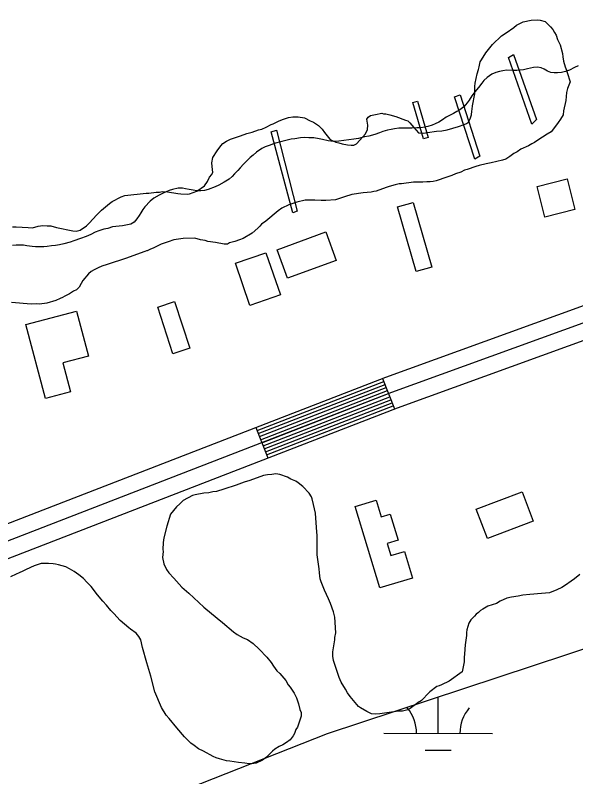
# Model space of a CAD drawing. Extents: x 3161514 to 3199414, y 831166 to 856601.
# Drawn here: x 3194912 to 3195427, y 850875 to 851576 of the extents above; entities that cross this region are included whole.
import ezdxf

# ---------------------------------------------------------------- set-up
doc = ezdxf.new("R2010")
doc.units = 0
for name, color, linetype in [('V-BLDG-OTLN', 7, 'Continuous'), ('V-CHAN-DOCK', 7, 'Continuous'), ('V-ROAD-CNTR', 7, 'Continuous'), ('V-SITE-VEGE', 7, 'Continuous'), ('V-TOPO-SHOR', 7, 'Continuous'), ('V-WETL-SWMP', 7, 'Continuous')]:
    doc.layers.add(name, color=color, linetype=linetype)

msp = doc.modelspace()

# ---------------------------------------------------------------- linework, layer by layer
at = {"layer": 'V-BLDG-OTLN'}
for points in [[(3195426.58, 851397), (3195398.85, 851390.1), (3195391.86, 851418.21), (3195419.59, 851425.11)], [(3195294.96, 851344.09), (3195280.73, 851339.98), (3195263.54, 851399.42), (3195277.77, 851403.54)], [(3195207.14, 851350.18), (3195162.29, 851333.88), (3195152.78, 851360.05), (3195197.62, 851376.35)], [(3195142.42, 851357.2), (3195155.75, 851318.39), (3195127.72, 851308.76), (3195114.39, 851347.57)], [(3195072.3, 851269.33), (3195056.84, 851264.33), (3195042.96, 851307.27), (3195058.42, 851312.27)], [(3194939.68, 851223.17), (3194921.64, 851291.11), (3194968.09, 851303.44), (3194979.07, 851262.08), (3194955.62, 851255.85), (3194962.67, 851229.27)], [(3195335.85, 851121.25), (3195377.97, 851137.21), (3195388.22, 851110.18), (3195346.1, 851094.21)], [(3195247.3, 851048.78), (3195224.62, 851123.67), (3195243.69, 851129.44), (3195248.33, 851114.14), (3195256.83, 851116.71), (3195264.1, 851092.71), (3195253.86, 851089.61), (3195257.2, 851078.59), (3195269.83, 851082.41), (3195277.26, 851057.85)]]:
    msp.add_lwpolyline(points, close=True, dxfattribs=at)
at = {"layer": 'V-CHAN-DOCK'}
for points in [[(3195386.97, 851475.4), (3195365.46, 851536.9), (3195370.02, 851539.63), (3195391.35, 851479.83), (3195386.97, 851475.4)], [(3195334.5, 851443.45), (3195315.9, 851500.73), (3195320.97, 851502.62), (3195339.23, 851446.19), (3195334.5, 851443.45)], [(3195281.91, 851496.66), (3195291.75, 851463.43), (3195287.42, 851462.15), (3195277.57, 851495.37), (3195281.91, 851496.66)], [(3195167.03, 851393.93), (3195147.31, 851468.46), (3195152.04, 851470.02), (3195171.08, 851395.47), (3195167.03, 851393.93)]]:
    msp.add_lwpolyline(points, dxfattribs=at)
at = {"layer": 'V-ROAD-CNTR'}
for p, q in [((3195249.78, 851241.56), (3195260.61, 851213.58)), ((3195133.22, 851196.41), (3195144.05, 851168.43))]:
    msp.add_line(p, q, dxfattribs=at)
for points in [[(3193058.66, 850498.65), (3193519.58, 850775.14), (3193555.63, 850796.01), (3193593.3, 850811.12), (3193620.16, 850819.48), (3193644.35, 850826.18), (3193956.98, 850922.03), (3193974.07, 850924.22), (3193989.81, 850927.08), (3194015.15, 850922.67), (3194309.85, 850915.64), (3194349.2, 850918.79), (3194376.18, 850921.38), (3194406.91, 850924.24), (3194423.22, 850926.53), (3194447.85, 850933.1), (3194481.49, 850945.1), (3194510.54, 850955.22), (3195252.76, 851242.71), (3195913.29, 851482.26), (3196156.6, 851575.79)], [(3196161.47, 851561.59), (3195918.54, 851468.21), (3195258.03, 851228.67), (3194515.71, 850941.14), (3194486.48, 850930.95), (3194452.31, 850918.76), (3194426.2, 850911.8), (3194408.65, 850909.33), (3194377.59, 850906.45), (3194350.51, 850903.84), (3194310.27, 850900.63), (3194013.67, 850907.71), (3193989.87, 850911.84), (3193976.37, 850909.39), (3193960.15, 850907.32), (3193648.56, 850811.78), (3193624.4, 850805.09), (3193598.33, 850796.98), (3193562.22, 850782.49), (3193527.19, 850762.22), (3193066.62, 850485.93)], [(3193074.58, 850473.22), (3193534.81, 850749.3), (3193568.8, 850768.97), (3193603.36, 850782.84), (3193628.63, 850790.7), (3193652.76, 850797.38), (3193963.33, 850892.6), (3193978.66, 850894.56), (3193989.92, 850896.61), (3194012.2, 850892.74), (3194310.69, 850885.61), (3194351.83, 850888.9), (3194379, 850891.52), (3194410.39, 850894.43), (3194429.19, 850897.07), (3194456.77, 850904.43), (3194491.47, 850916.81), (3194520.89, 850927.06), (3195263.3, 851214.62), (3195923.78, 851454.16), (3196166.33, 851547.39)], [(3195134.3, 851193.61), (3195250.86, 851238.76)], [(3195135.38, 851190.81), (3195251.94, 851235.96)], [(3195136.46, 851188.02), (3195253.03, 851233.17)], [(3195137.55, 851185.22), (3195254.11, 851230.37)], [(3195138.63, 851182.42), (3195255.19, 851227.57)], [(3195139.72, 851179.62), (3195256.28, 851224.77)], [(3195140.8, 851176.83), (3195257.36, 851221.98)], [(3195141.88, 851174.03), (3195258.44, 851219.18)], [(3195142.97, 851171.23), (3195259.53, 851216.38)]]:
    msp.add_lwpolyline(points, dxfattribs=at)
at = {"layer": 'V-SITE-VEGE'}
for points in [[(3195359.24, 851556.71), (3195363.31, 851559.46), (3195370.43, 851564.61), (3195372.81, 851566.67), (3195376.54, 851568.39), (3195378.92, 851569.76), (3195386.4, 851571.17), (3195392.53, 851571.54), (3195394.58, 851571.22), (3195399.35, 851569.88), (3195404.15, 851565.14), (3195406.21, 851562.77), (3195407.92, 851560.05), (3195409.3, 851557.33), (3195410.69, 851553.59), (3195413.1, 851548.5), (3195415.18, 851540.68), (3195415.54, 851537.61), (3195416.25, 851533.53), (3195417.64, 851528.43), (3195419.02, 851525.37), (3195419.37, 851522.99), (3195422.15, 851514.49), (3195419.79, 851508.35), (3195418.79, 851504.59), (3195418.16, 851497.44), (3195416.16, 851487.89), (3195415.85, 851484.14), (3195413.48, 851480.04), (3195411.12, 851476.96), (3195407.74, 851472.52), (3195404.69, 851468.41), (3195400.96, 851466.35), (3195396.89, 851463.6), (3195393.49, 851461.54), (3195389.42, 851458.79), (3195387.04, 851457.41), (3195383.99, 851455.69), (3195376.86, 851452.59), (3195373.46, 851450.19), (3195370.41, 851448.46), (3195366.68, 851445.72), (3195362.94, 851443.31), (3195359.88, 851442.28), (3195349.68, 851439.83), (3195344.91, 851439.13), (3195338.45, 851437.39), (3195335.39, 851436.69), (3195327.58, 851433.92), (3195325.19, 851433.22), (3195321.8, 851431.5), (3195316.7, 851429.77), (3195313.3, 851428.39), (3195308.88, 851426.66), (3195299.02, 851423.54), (3195296.3, 851422.84), (3195293.58, 851422.49), (3195290.51, 851422.47), (3195286.77, 851422.11), (3195278.25, 851422.06), (3195267.02, 851420.63), (3195264.98, 851420.62), (3195261.24, 851419.58), (3195255.8, 851418.19), (3195253.08, 851417.15), (3195243.9, 851414.03), (3195241.52, 851413.68), (3195239.14, 851412.98), (3195231.99, 851412.26), (3195221.44, 851410.84), (3195214.64, 851408.76), (3195211.92, 851407.72), (3195206.48, 851405.99), (3195197.63, 851405.26), (3195193.2, 851405.23)], [(3194986.54, 851391.8), (3194991.28, 851396.26), (3194998.4, 851402.43), (3195001.11, 851404.49), (3195009.26, 851408.62), (3195012.66, 851410), (3195032.4, 851412.16), (3195034.79, 851412.17), (3195041.59, 851412.89), (3195044.66, 851412.91), (3195047.04, 851413.6), (3195051.81, 851413.29), (3195061.35, 851411.64), (3195064.08, 851411.31), (3195069.87, 851411.01), (3195072.25, 851411.36), (3195078.71, 851413.78), (3195085.83, 851418.93), (3195088.54, 851422.69), (3195090.56, 851426.79), (3195092.59, 851429.19), (3195093.6, 851431.23), (3195093.25, 851433.62), (3195092.53, 851440.08), (3195093.52, 851444.86), (3195097.58, 851451.01), (3195100.96, 851455.46), (3195102.65, 851457.85), (3195106.04, 851459.92), (3195109.78, 851461.64), (3195118.96, 851464.76), (3195124.73, 851466.83), (3195129.84, 851468.22), (3195135.61, 851470.3), (3195138.68, 851471), (3195142.75, 851472.72), (3195147.17, 851475.13), (3195149.21, 851475.83), (3195153.96, 851478.24), (3195157.7, 851479.96), (3195163.14, 851481.7), (3195167.22, 851482.4), (3195171.99, 851482.43), (3195177.78, 851481.44), (3195183.25, 851478.74), (3195186.32, 851477.4), (3195190.77, 851474.36), (3195194.19, 851470.97), (3195196.25, 851467.92), (3195201.06, 851461.81), (3195203.45, 851460.47), (3195206.86, 851459.12), (3195209.59, 851458.46), (3195212.66, 851457.45), (3195217.44, 851456.46), (3195220.84, 851456.13), (3195223.23, 851456.15), (3195225.6, 851457.53), (3195231.7, 851464.03), (3195234.06, 851466.77), (3195235.75, 851470.52), (3195236.06, 851474.61), (3195235.36, 851480.06), (3195236.36, 851482.11), (3195238.74, 851483.48), (3195243.16, 851484.53), (3195248.95, 851485.58), (3195250.65, 851484.91), (3195252.7, 851484.93), (3195256.45, 851484.27), (3195261.91, 851482.59), (3195270.78, 851479.24), (3195272.83, 851478.56), (3195274.88, 851476.88), (3195278.31, 851472.47), (3195282.77, 851467.72), (3195287.2, 851467.41), (3195290.94, 851467.77), (3195299.45, 851469.18), (3195304.21, 851469.55), (3195308.98, 851470.26), (3195319.52, 851473.38), (3195324.62, 851475.11), (3195327, 851476.15), (3195328.69, 851477.52), (3195330.71, 851481.28), (3195331.38, 851484.01), (3195331.7, 851487.41), (3195332.03, 851489.46), (3195332.35, 851492.53), (3195334.68, 851503.44), (3195334.64, 851510.25), (3195334.96, 851513.32), (3195336.62, 851521.84), (3195337.95, 851525.94), (3195338.62, 851528.32), (3195339.62, 851532.76), (3195340.63, 851534.81), (3195344.68, 851541.3), (3195350.77, 851548.83), (3195359.24, 851556.71)], [(3195193.2, 851405.23), (3195187.41, 851405.54), (3195178.55, 851405.49), (3195170.73, 851403.74), (3195163.59, 851401.32), (3195157.14, 851398.21), (3195153.75, 851395.82), (3195142.22, 851386.21), (3195138.49, 851383.46), (3195136.8, 851381.75), (3195135.1, 851379.7), (3195129.68, 851375.24), (3195121.53, 851370.43), (3195118.13, 851369.05), (3195113.71, 851367.66), (3195108.95, 851366.27), (3195106.92, 851365.24), (3195103.85, 851365.22), (3195096.01, 851366.54), (3195088.85, 851367.52), (3195086.46, 851368.53), (3195082.37, 851369.18), (3195076.91, 851370.52), (3195066.36, 851370.46), (3195057.85, 851369.05), (3195052.41, 851367.31), (3195045.95, 851365.23), (3195042.9, 851363.51), (3195038.82, 851361.45), (3195036.1, 851360.41), (3195033.04, 851359.03), (3195032.7, 851359.03), (3195031, 851358.33), (3195020.12, 851354.53), (3195014.01, 851352.11), (3195010.61, 851351.07), (3195006.87, 851349.68), (3195003.81, 851348.98), (3194996.33, 851346.56), (3194991.57, 851344.83), (3194988.17, 851343.45), (3194984.44, 851341.38), (3194981.72, 851340.01), (3194979.35, 851337.95), (3194973.93, 851331.79), (3194972.58, 851329.06), (3194970.56, 851325.64), (3194968.19, 851323.24), (3194965.47, 851321.86), (3194961.74, 851319.46), (3194957.32, 851317.39), (3194955.29, 851316.01), (3194953.25, 851314.98), (3194949.17, 851313.26), (3194941.01, 851310.83), (3194934.21, 851309.77), (3194931.14, 851310.09), (3194926.37, 851310.06), (3194908.31, 851311.32)], [(3194909.28, 851381.15), (3194912.69, 851381.17), (3194923.59, 851380.55), (3194927.68, 851380.23), (3194932.78, 851381.62), (3194937.2, 851382.33), (3194941.29, 851382.01), (3194944.7, 851382.03), (3194949.81, 851380.36), (3194964.82, 851377.38), (3194967.89, 851377.05), (3194971.63, 851378.09), (3194977.4, 851381.87), (3194980.1, 851384.61), (3194986.54, 851391.8)], [(3195204.06, 850990.11), (3195205.7, 851001.02), (3195205.69, 851003.06), (3195206.69, 851007.49), (3195205.92, 851021.79), (3195204.53, 851026.89), (3195201.76, 851034.37), (3195200.04, 851038.79), (3195196.25, 851046.6), (3195193.14, 851054.42), (3195192.44, 851057.14), (3195191.73, 851062.58), (3195191.37, 851066.33), (3195189.59, 851079.26), (3195189.49, 851096.97), (3195189.13, 851100.38), (3195188.74, 851108.55), (3195188.01, 851117.74), (3195186.26, 851125.57), (3195184.87, 851130.66), (3195184.18, 851132.7), (3195182.12, 851136.1), (3195176.29, 851142.2), (3195172.19, 851145.58), (3195169.79, 851146.93), (3195165.36, 851148.95), (3195162.28, 851150.63), (3195155.12, 851153.32), (3195151.37, 851153.64), (3195147.96, 851153.28), (3195143.88, 851152.91), (3195140.13, 851152.21), (3195127.56, 851147.71), (3195122.46, 851145.98), (3195114.98, 851143.21), (3195103.76, 851139.74), (3195096.96, 851137.66), (3195093.56, 851137.3), (3195089.82, 851136.26), (3195085.39, 851135.9), (3195077.22, 851134.49), (3195074.84, 851133.79), (3195066.35, 851129.32), (3195063.31, 851126.23), (3195060.26, 851123.49), (3195054.5, 851116.65), (3195051.16, 851105.73), (3195048.5, 851094.81), (3195047.84, 851090.72), (3195047.54, 851084.25), (3195047.89, 851082.21), (3195047.24, 851076.76), (3195048.63, 851070.97), (3195051.05, 851065.88), (3195053.1, 851062.82), (3195057.56, 851057.74), (3195065.1, 851049.61), (3195071.6, 851043.86), (3195085.3, 851030.99), (3195097.62, 851020.84), (3195102.41, 851017.12), (3195112.68, 851008.33), (3195116.1, 851005.96), (3195121.56, 851002.92), (3195125.32, 851001.24), (3195130.79, 850997.53), (3195136.27, 850992.45), (3195143.12, 850985), (3195147.24, 850980.25), (3195149.3, 850976.85), (3195152.39, 850972.45), (3195155.12, 850970.08), (3195160.61, 850963.64), (3195163.02, 850959.56), (3195164.73, 850957.53), (3195168.51, 850952.1), (3195170.58, 850947.69), (3195172.31, 850942.24), (3195173.71, 850936.81), (3195174.74, 850934.08), (3195174.76, 850930.68), (3195171.41, 850920.78), (3195170.06, 850918.39), (3195168.72, 850914.98), (3195167.37, 850912.58), (3195164.67, 850909.17), (3195161.27, 850906.42), (3195157.88, 850904.36), (3195154.48, 850902.98), (3195150.75, 850900.57), (3195148.38, 850898.51), (3195142.96, 850893.04), (3195139.23, 850890.29), (3195133.45, 850887.53), (3195129.37, 850886.83), (3195126.99, 850886.81), (3195122.9, 850887.47), (3195117.1, 850888.12), (3195109.26, 850889.44), (3195106.19, 850889.76), (3195099.71, 850891.43)], [(3195099.71, 850891.43), (3195096.64, 850892.43), (3195093.91, 850893.78), (3195085.03, 850898.49), (3195080.24, 850900.85), (3195076.48, 850903.9), (3195073.41, 850905.93), (3195067.58, 850911.68), (3195060.38, 850920.16), (3195053.52, 850928.63), (3195050.78, 850931.68), (3195046.31, 850938.81), (3195040.1, 850953.08), (3195036.61, 850967.71), (3195032.8, 850979.95), (3195028.97, 850993.89), (3195027.23, 851001.03), (3195025.5, 851004.09), (3195023.11, 851007.14), (3195017.98, 851010.86), (3195016.27, 851012.21), (3195008.39, 851018.98), (3195002.57, 851025.41), (3194999.83, 851028.13), (3194995.71, 851032.87), (3194992.29, 851036.59), (3194987.48, 851042.36), (3194981.65, 851050.16), (3194977.54, 851054.22), (3194974.46, 851057.61), (3194970.35, 851060.99), (3194965.91, 851064.04), (3194961.81, 851066.4), (3194958.39, 851068.08), (3194951.57, 851070.08), (3194948.84, 851070.75), (3194946.79, 851071.08), (3194942.37, 851071.4), (3194935.55, 851071.36), (3194929.09, 851069.28), (3194921.96, 851065.83), (3194918.91, 851064.11), (3194915.5, 851062.73), (3194912.79, 851061.35), (3194907.35, 851058.94)], [(3195431.17, 851061.21), (3195426.09, 851057.1), (3195423.03, 851055.03), (3195417.95, 851051.26), (3195414.55, 851049.2), (3195410.14, 851047.13), (3195403.34, 851044.37), (3195395.85, 851043.64), (3195385.3, 851042.9), (3195378.83, 851042.18), (3195374.41, 851041.14), (3195368.28, 851040.42), (3195363.86, 851039.38), (3195357.74, 851036.62), (3195354.35, 851034.55), (3195346.53, 851032.12), (3195341.78, 851029.37), (3195339.74, 851028), (3195338.05, 851026.29), (3195335.68, 851024.57), (3195334.32, 851022.86), (3195330.93, 851019.43), (3195328.91, 851016.36), (3195327.24, 851010.22), (3195326.91, 851007.83), (3195326.93, 851005.1), (3195325.61, 850996.58), (3195324.98, 850988.06), (3195324.66, 850984.66), (3195324.68, 850980.91), (3195323.03, 850971.71), (3195310.82, 850963.12), (3195304.02, 850959.68), (3195301.64, 850958.64), (3195299.6, 850957.95), (3195293.16, 850953.15), (3195290.45, 850950.41), (3195287.75, 850947.32), (3195285.37, 850945.27), (3195284.36, 850944.24), (3195283.33, 850943.9), (3195280.96, 850942.18), (3195275.2, 850937.72), (3195272.82, 850936.68), (3195268.06, 850935.29), (3195264.31, 850935.27), (3195247.3, 850932.79), (3195242.87, 850932.77), (3195239.46, 850933.09), (3195235.36, 850935.11), (3195229.55, 850938.48), (3195227.5, 850939.83), (3195219.96, 850948.99), (3195217.55, 850952.38), (3195215.49, 850955.77), (3195211.71, 850962.22), (3195209.64, 850966.3), (3195204.45, 850981.94), (3195204.08, 850986.02), (3195204.06, 850990.11)]]:
    msp.add_lwpolyline(points, dxfattribs=at)
at = {"layer": 'V-TOPO-SHOR'}
for points in [[(3195429.52, 851529.25), (3195426.16, 851527.63), (3195421.52, 851525.36), (3195417.84, 851524.05), (3195414.31, 851523.07), (3195410.62, 851522.73), (3195407.57, 851522.71), (3195404.36, 851523.17), (3195401.31, 851524.44), (3195398.25, 851526.03), (3195395.51, 851527.3), (3195392.3, 851528.08), (3195388.45, 851527.58), (3195383, 851526.58), (3195379.31, 851525.6), (3195373.22, 851525.08), (3195370.01, 851525.07), (3195363.59, 851525.19), (3195360.38, 851524.69), (3195357.33, 851524.03), (3195353.97, 851523.05), (3195350.29, 851521.58), (3195345.81, 851518.51), (3195342.94, 851515.77), (3195341.02, 851513.35), (3195337.84, 851509.16), (3195334.65, 851505.45), (3195331.78, 851501.74), (3195329.4, 851497.71), (3195327.49, 851495.14), (3195324.3, 851491.59), (3195320.62, 851488.84), (3195317.9, 851487.22), (3195315.02, 851485.28), (3195308.14, 851481.87), (3195304.95, 851479.44), (3195301.59, 851477.5), (3195298.23, 851475.87), (3195295.18, 851474.73), (3195291.34, 851473.43), (3195288.29, 851472.93), (3195284.93, 851472.27), (3195281.08, 851472.08), (3195276.74, 851471.9), (3195273.21, 851471.88), (3195269.36, 851472.02), (3195264.55, 851471.99), (3195260.7, 851471.33), (3195257.49, 851470.67), (3195254.13, 851470.01), (3195249.8, 851468.7), (3195246.76, 851467.56), (3195242.59, 851466.09), (3195237.14, 851464.61), (3195232.98, 851463.79), (3195227.69, 851462.47), (3195223.2, 851461.65), (3195218.71, 851460.98), (3195214.06, 851460.47), (3195209.56, 851459.97), (3195204.6, 851459.46), (3195199.78, 851460.07), (3195194.31, 851461.32), (3195191.26, 851461.95), (3195186.44, 851463.04), (3195181.78, 851463.02), (3195178.09, 851463.16), (3195174.08, 851462.82), (3195168.95, 851462.14), (3195165.58, 851461.64), (3195161.9, 851460.82), (3195157.09, 851459.67), (3195149.88, 851457.86), (3195146.2, 851456.24), (3195141.71, 851454.61), (3195138.51, 851453.31), (3195133.87, 851449.75), (3195130.52, 851447), (3195127.81, 851444.74), (3195121.9, 851438.77), (3195118.71, 851435.22), (3195116.48, 851432.96), (3195113.44, 851429.73), (3195111.37, 851427.47), (3195108.5, 851425.05), (3195103.86, 851422.3), (3195099.06, 851419.54), (3195095.7, 851417.76), (3195089.29, 851415.31), (3195085.77, 851414.65)], [(3195085.77, 851414.65), (3195082.4, 851414.15), (3195078.87, 851414.29), (3195075.5, 851414.76), (3195071.8, 851415.54), (3195068.58, 851416.16), (3195065.53, 851416.78), (3195061.68, 851416.6), (3195056.55, 851415.45), (3195053.35, 851414.63), (3195047.74, 851412.19), (3195044.06, 851410.24), (3195039.27, 851407.33), (3195035.91, 851404.74), (3195030.96, 851399.58), (3195029.21, 851397), (3195027.46, 851394.1), (3195025.71, 851391.36), (3195023.81, 851388.3), (3195021.09, 851385.24), (3195018.06, 851383.62), (3195013.41, 851382.47), (3195010.36, 851381.97), (3195001.22, 851380.95), (3194997.05, 851379.49), (3194993.21, 851378.82), (3194988.72, 851377.51), (3194985.2, 851376.05), (3194981.36, 851373.94), (3194977.2, 851372.15), (3194971.75, 851370.36), (3194965.82, 851368.24), (3194962.3, 851367.09), (3194956.37, 851365.29), (3194952.68, 851364.63), (3194948.99, 851363.97), (3194945.15, 851363.46), (3194941.3, 851362.96), (3194938.09, 851362.79), (3194934.4, 851362.76), (3194930.39, 851362.74), (3194927.34, 851362.88), (3194922.52, 851363.66), (3194919.3, 851364.12), (3194912.56, 851364.08), (3194909.35, 851363.91)]]:
    msp.add_lwpolyline(points, dxfattribs=at)
at = {"layer": 'V-WETL-SWMP'}
for p, q in [((3195300.85, 850914.91), (3195300.95, 850948.33)), ((3195250.86, 850915.05), (3195350.85, 850914.77)), ((3195288.81, 850899.51), (3195312.81, 850899.44))]:
    msp.add_line(p, q, dxfattribs=at)
msp.add_lwpolyline([(3196271.57, 851268.66), (3195198.72, 850914.59), (3194955.64, 850818.42), (3194748.66, 850770.21), (3194653.1, 850746.42), (3194520.08, 850708.67), (3194492.6, 850705.34), (3194446.77, 850771.17), (3194402.47, 850846.53), (3194357.54, 850845.75), (3194295.78, 850827.43), (3194277.43, 850799.84), (3194305.92, 850715.94), (3194289.93, 850642.89), (3194237.31, 850599.24), (3194055.09, 850566.51), (3193882.43, 850526.42), (3193690.15, 850496.8), (3193562.43, 850455.91), (3193346.07, 850288.7)], dxfattribs=at)
for centre, start, end in [((3195245.61, 850915.54), 359.06989, 40.61354), ((3195356.1, 850915.23), 139.06988, 180.61354)]:
    msp.add_arc(centre, 35.25, start, end, dxfattribs=at)

doc.saveas('drawing.dxf')
